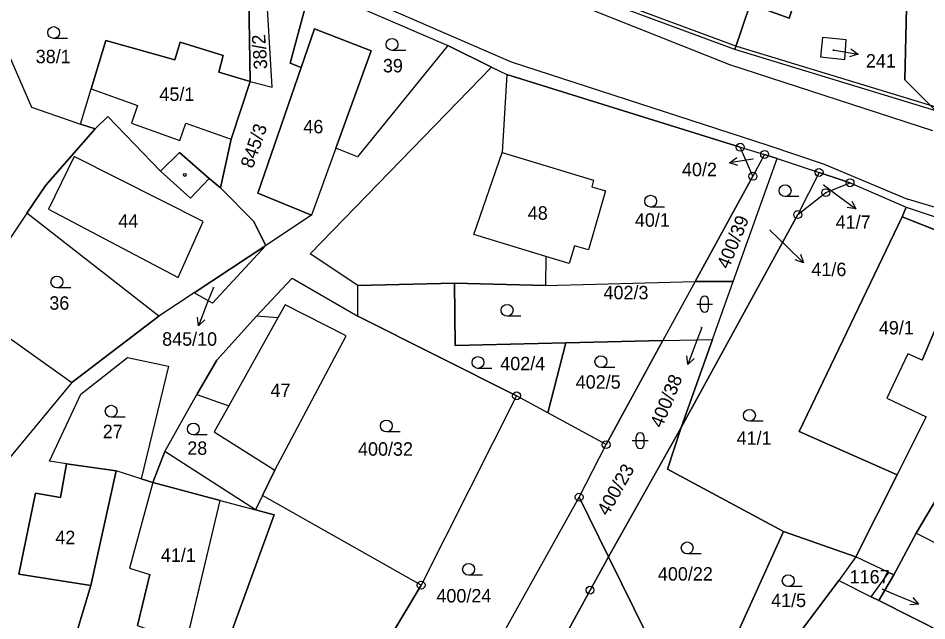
# Model space of a CAD drawing. Extents: x -654083 to -650132, y -1099819 to -1096699.
# Drawn here: x -652350.7 to -652235.7, y -1098050.9 to -1097974.5 of the extents above; entities that cross this region are included whole.
import ezdxf

# ---------------------------------------------------------------- set-up
doc = ezdxf.new("R2010")
doc.units = 0
for name, color, linetype in [('Geodetické body', 7, 'Continuous'), ('Hranice - vnitř_ kresba', 7, 'Continuous'), ('Obvody jako plochy', 7, 'Continuous'), ('Ostatní hranice', 7, 'Continuous'), ('Parcelní čísla', 7, 'Continuous'), ('Prvky pro prodl_ par_ č_', 7, 'Continuous'), ('Značky kultur', 7, 'Continuous'), ('Značky na budově ne v SPI', 7, 'Continuous')]:
    doc.layers.add(name, color=color, linetype=linetype)

msp = doc.modelspace()

# ---------------------------------------------------------------- linework, layer by layer
at = {"layer": 'Geodetické body'}
for centre, radius in [((-652259.27, -1097990.89), 0.5), ((-652259.27, -1097990.89), 0.001), ((-652256.18, -1097991.8), 0.5), ((-652256.18, -1097991.8), 0.001), ((-652257.66, -1097994.56), 0.5), ((-652257.66, -1097994.56), 0.001), ((-652249.29, -1097994.09), 0.5), ((-652249.29, -1097994.09), 0.001), ((-652245.37, -1097995.39), 0.5), ((-652245.37, -1097995.39), 0.001), ((-652248.44, -1097996.64), 0.5), ((-652248.44, -1097996.64), 0.001), ((-652251.99, -1097999.42), 0.5), ((-652251.99, -1097999.42), 0.001), ((-652287.57, -1098022.38), 0.5), ((-652287.57, -1098022.38), 0.001), ((-652276.24, -1098028.56), 0.5), ((-652276.24, -1098028.56), 0.001), ((-652279.65, -1098035.21), 0.5), ((-652279.65, -1098035.21), 0.001), ((-652299.65, -1098046.36), 0.5), ((-652299.65, -1098046.36), 0.001), ((-652278.28, -1098046.99), 0.5), ((-652278.28, -1098046.99), 0.001)]:
    msp.add_circle(centre, radius, dxfattribs=at)
at = {"layer": 'Hranice - vnitř_ kresba'}
for p, q in [((-652361.94, -1097947.99), (-652288.25, -1097980.07)), ((-652289.75, -1097968.8), (-652260.61, -1097980.42)), ((-652288.25, -1097980.07), (-652255.78, -1097990.61)), ((-652260.61, -1097980.42), (-652234.95, -1097988.77)), ((-652341.4, -1097983.51), (-652335.57, -1097985.62)), ((-652335.57, -1097985.62), (-652336.31, -1097987.83)), ((-652336.31, -1097987.83), (-652330.18, -1097990.05)), ((-652330.18, -1097990.05), (-652329.42, -1097987.83)), ((-652329.42, -1097987.83), (-652323.7, -1097989.88)), ((-652255.78, -1097990.61), (-652248.65, -1097993.02)), ((-652343.57, -1097992.05), (-652346.8, -1097998.72)), ((-652327.22, -1098000.28), (-652343.57, -1097992.05)), ((-652293, -1098001.93), (-652289.41, -1097991.57)), ((-652248.65, -1097993.02), (-652238.1, -1097997.46)), ((-652332.65, -1097993.93), (-652328.84, -1097997.36)), ((-652328.84, -1097997.36), (-652326.5, -1097994.83)), ((-652227.78, -1098000.57), (-652238.1, -1097997.46)), ((-652346.8, -1097998.72), (-652330.4, -1098007.4)), ((-652330.4, -1098007.4), (-652327.22, -1098000.28)), ((-652230.06, -1098003.16), (-652238.78, -1097999.69)), ((-652283.86, -1098004.73), (-652293, -1098001.93)), ((-652236.26, -1098017.86), (-652230.06, -1098003.16)), ((-652317.8, -1098012.51), (-652324.01, -1098023.63)), ((-652238.05, -1098017.04), (-652240.72, -1098022.66)), ((-652236.26, -1098017.86), (-652238.05, -1098017.04)), ((-652240.72, -1098022.66), (-652235.74, -1098025.05)), ((-652239.42, -1098032.4), (-652235.74, -1098025.05)), ((-652333.63, -1098033.34), (-652336.58, -1098044.22)), ((-652333.63, -1098033.34), (-652325.09, -1098035.62)), ((-652329.39, -1098053.75), (-652325.09, -1098035.62)), ((-652325.09, -1098035.62), (-652320.62, -1098036.82)), ((-652236.99, -1098039.76), (-652224.73, -1098046)), ((-652336.58, -1098044.22), (-652333.97, -1098044.99)), ((-652335.57, -1098051.46), (-652333.97, -1098044.99))]:
    msp.add_line(p, q, dxfattribs=at)
at = {"layer": 'Obvody jako plochy'}
for points in [[(-652259.95, -1097978.53), (-652289.58, -1097967.54), (-652304.17, -1097961.16), (-652306.89, -1097960.07), (-652358.06, -1097937.32), (-652361.99, -1097934.98), (-652373.04, -1097930.17), (-652374.25, -1097929.65), (-652375.24, -1097929.22), (-652386.86, -1097924.16), (-652403.6, -1097916.6), (-652409.91, -1097913.27), (-652436.78, -1097901.48), (-652463.96, -1097889.56), (-652483.6, -1097880.94), (-652534, -1097858.11), (-652537.59, -1097856.5), (-652554.49, -1097848.9), (-652581.83, -1097835.42), (-652676.84, -1097793.83), (-652695.77, -1097785.5), (-652811.07, -1097733.73)], [(-652293.2, -1097917.08), (-652296.1, -1097925.82), (-652275.24, -1097932.05), (-652262.2, -1097936.47), (-652254.14, -1097938.89), (-652241.24, -1097941.29), (-652238.29, -1097955.86), (-652238.02, -1097964.08), (-652238.44, -1097982.36), (-652234.52, -1097986.28), (-652259.95, -1097978.53), (-652258, -1097972.76), (-652253.08, -1097974.55), (-652250.95, -1097968.2), (-652255.98, -1097966.41), (-652249.44, -1097945.69), (-652288.28, -1097932.49), (-652296.09, -1097929.62), (-652346.41, -1097911.18)], [(-652352.33, -1097953.9), (-652321.55, -1097966.79), (-652319.45, -1097967.67), (-652313.63, -1097970.49), (-652296.29, -1097977.99), (-652290.75, -1097980.73), (-652288.8, -1097981.69), (-652259.27, -1097990.89), (-652256.18, -1097991.8), (-652254.6, -1097992.33), (-652249.29, -1097994.09), (-652245.37, -1097995.39), (-652238.28, -1097998.5), (-652228.88, -1098001.59), (-652216.37, -1098004.62), (-652210.39, -1098007.21), (-652202.83, -1098010.48), (-652188.53, -1098014.39), (-652179.79, -1098016.9), (-652162.7, -1098022.58)], [(-652343.57, -1098053.42), (-652341.44, -1098046.38), (-652350.55, -1098044.96), (-652348.48, -1098034.71), (-652345.28, -1098035.26), (-652344.52, -1098030.97), (-652346.68, -1098030.66), (-652342.73, -1098022.18), (-652336.8, -1098017.51), (-652331.63, -1098018.63), (-652335.08, -1098032.88), (-652333.63, -1098033.34), (-652332.1, -1098029.44), (-652328.06, -1098022.2), (-652325.51, -1098017.85), (-652320.49, -1098012.27), (-652315.99, -1098007.46), (-652307.68, -1098012.27), (-652307.68, -1098008.42), (-652313.71, -1098004.38), (-652290.75, -1097980.73), (-652296.29, -1097977.99), (-652307.72, -1097992.1), (-652310.44, -1097991.02), (-652313.51, -1097999.5), (-652319.32, -1098003.34)], [(-652017.6, -1098004.37), (-652090.85, -1098009.1), (-652095.5, -1098008.69), (-652113.15, -1098010.26), (-652127.23, -1098010.53), (-652154.44, -1098011.04), (-652177.28, -1098004.25), (-652180.17, -1098003.39), (-652195.24, -1097996.11), (-652207.1, -1097993.27), (-652210.94, -1097992.33), (-652219.92, -1097989.91), (-652222.11, -1097989.35), (-652234.52, -1097986.28), (-652259.95, -1097978.53)], [(-652319.32, -1098003.34), (-652326.04, -1098010.63), (-652328.37, -1098009.32), (-652332.87, -1098012.3), (-652343.87, -1098020.67), (-652353.17, -1098031.91)]]:
    msp.add_lwpolyline(points, dxfattribs=at)
for points in [[(-652258, -1097972.76), (-652259.95, -1097978.53), (-652289.58, -1097967.54), (-652288.57, -1097965.14), (-652303.66, -1097959.19), (-652301.21, -1097949.62), (-652296.71, -1097951.48), (-652288.28, -1097932.49), (-652249.44, -1097945.69), (-652255.98, -1097966.41), (-652250.95, -1097968.2), (-652253.08, -1097974.55)], [(-652342.75, -1097987.96), (-652341.4, -1097983.51), (-652339.55, -1097977.37), (-652330.83, -1097979.83), (-652330.17, -1097977.59), (-652324.69, -1097979.27), (-652325.26, -1097981.36), (-652321.28, -1097982.55), (-652321.55, -1097966.79), (-652352.33, -1097953.9), (-652357.13, -1097966.99), (-652348.97, -1097985.81)], [(-652238.02, -1097964.08), (-652230.59, -1097964.7), (-652234.19, -1097976.37), (-652221.93, -1097979.58), (-652222.11, -1097989.35), (-652234.52, -1097986.28), (-652238.44, -1097982.36)], [(-652342.75, -1097987.96), (-652340.9, -1097988.54), (-652347.14, -1097995.7), (-652349.54, -1097999.25), (-652356.14, -1098009.02), (-652368.28, -1098004.09), (-652372.1, -1097998.75), (-652374.8, -1097995.09), (-652381.45, -1097986.94), (-652379.72, -1097985.05), (-652371.29, -1097981.73), (-652373.72, -1097979.87), (-652372.95, -1097978.67), (-652366.01, -1097968.5), (-652357.13, -1097966.99), (-652348.97, -1097985.81)], [(-652318.49, -1097983.28), (-652319.45, -1097967.67), (-652321.55, -1097966.79), (-652321.28, -1097982.55)], [(-652313.63, -1097970.49), (-652316.25, -1097980.24), (-652314.85, -1097980.77), (-652320.34, -1097996.7), (-652313.51, -1097999.5), (-652319.32, -1098003.34), (-652320.87, -1098000.27), (-652325.04, -1097996.04), (-652323.7, -1097989.88), (-652321.28, -1097982.55), (-652318.49, -1097983.28), (-652319.45, -1097967.67)], [(-652313.63, -1097970.49), (-652296.29, -1097977.99), (-652307.72, -1097992.1), (-652310.44, -1097991.02), (-652305.96, -1097978.67), (-652313.17, -1097975.9), (-652314.85, -1097980.77), (-652316.25, -1097980.24)], [(-652314.85, -1097980.77), (-652313.17, -1097975.9), (-652305.96, -1097978.67), (-652310.44, -1097991.02), (-652313.51, -1097999.5), (-652320.34, -1097996.7)], [(-652314.85, -1097980.77), (-652313.17, -1097975.9), (-652305.96, -1097978.67), (-652310.44, -1097991.02), (-652313.51, -1097999.5), (-652320.34, -1097996.7)], [(-652321.28, -1097982.55), (-652323.7, -1097989.88), (-652325.04, -1097996.04), (-652326.5, -1097994.83), (-652330.25, -1097991.57), (-652332.65, -1097993.93), (-652339.29, -1097986.98), (-652340.9, -1097988.54), (-652342.75, -1097987.96), (-652341.4, -1097983.51), (-652339.55, -1097977.37), (-652330.83, -1097979.83), (-652330.17, -1097977.59), (-652324.69, -1097979.27), (-652325.26, -1097981.36)], [(-652341.4, -1097983.51), (-652335.57, -1097985.62), (-652336.31, -1097987.83), (-652330.18, -1097990.05), (-652329.42, -1097987.83), (-652323.7, -1097989.88), (-652321.28, -1097982.55), (-652325.26, -1097981.36), (-652324.69, -1097979.27), (-652330.17, -1097977.59), (-652330.83, -1097979.83), (-652339.55, -1097977.37)], [(-652246.04, -1097979.77), (-652245.84, -1097977.27), (-652248.85, -1097977.01), (-652249.09, -1097979.44)], [(-652246.04, -1097979.77), (-652245.84, -1097977.27), (-652248.85, -1097977.01), (-652249.09, -1097979.44)], [(-652246.04, -1097979.77), (-652245.84, -1097977.27), (-652248.85, -1097977.01), (-652249.09, -1097979.44)], [(-652276.3, -1097996.41), (-652278.49, -1098003.9), (-652280.25, -1098003.38), (-652280.91, -1098005.63), (-652283.86, -1098004.73), (-652283.92, -1098008.39), (-652295.45, -1098008.1), (-652307.68, -1098008.42), (-652313.71, -1098004.38), (-652290.75, -1097980.73), (-652288.8, -1097981.69), (-652289.41, -1097991.57), (-652277.82, -1097995.05), (-652278.07, -1097995.91)], [(-652257.66, -1097994.56), (-652259.27, -1097990.89), (-652288.8, -1097981.69), (-652289.41, -1097991.57), (-652277.82, -1097995.05), (-652278.07, -1097995.91), (-652276.3, -1097996.41), (-652278.49, -1098003.9), (-652280.25, -1098003.38), (-652280.91, -1098005.63), (-652283.86, -1098004.73), (-652283.92, -1098008.39), (-652264.97, -1098007.9)], [(-652320.87, -1098000.27), (-652319.32, -1098003.34), (-652328.37, -1098009.32), (-652332.87, -1098012.3), (-652349.54, -1097999.25), (-652347.14, -1097995.7), (-652340.9, -1097988.54), (-652339.29, -1097986.98), (-652332.65, -1097993.93), (-652330.25, -1097991.57), (-652326.5, -1097994.83), (-652325.04, -1097996.04)], [(-652259.27, -1097990.89), (-652256.18, -1097991.8), (-652257.66, -1097994.56)], [(-652343.57, -1097992.05), (-652346.8, -1097998.72), (-652330.4, -1098007.4), (-652327.22, -1098000.28)], [(-652278.49, -1098003.9), (-652280.25, -1098003.38), (-652280.91, -1098005.63), (-652283.86, -1098004.73), (-652293, -1098001.93), (-652289.41, -1097991.57), (-652277.82, -1097995.05), (-652278.07, -1097995.91), (-652276.3, -1097996.41)], [(-652249.29, -1097994.09), (-652251.99, -1097999.42), (-652266.76, -1098026.38), (-652262.78, -1098015.23), (-652260.15, -1098007.88), (-652254.6, -1097992.33)], [(-652260.15, -1098007.88), (-652254.6, -1097992.33), (-652256.18, -1097991.8), (-652257.66, -1097994.56), (-652264.97, -1098007.9)], [(-652248.44, -1097996.64), (-652245.37, -1097995.39), (-652249.29, -1097994.09), (-652251.99, -1097999.42)], [(-652251.99, -1097999.42), (-652248.44, -1097996.64), (-652245.37, -1097995.39), (-652238.28, -1097998.5), (-652238.78, -1097999.69), (-652251.82, -1098026.88), (-652239.42, -1098032.4), (-652244.65, -1098042.75), (-652253.8, -1098039.57), (-652268.48, -1098031.66), (-652266.76, -1098026.38)], [(-652332.87, -1098012.3), (-652349.54, -1097999.25), (-652356.14, -1098009.02), (-652352.91, -1098011.58), (-652353.89, -1098013.55), (-652343.87, -1098020.67)], [(-652217.89, -1098010.43), (-652224.96, -1098016.92), (-652229.89, -1098027.72), (-652236.99, -1098039.76), (-652239.82, -1098045.04), (-652240.46, -1098044.74), (-652244.65, -1098042.75), (-652239.42, -1098032.4), (-652251.82, -1098026.88), (-652238.78, -1097999.69), (-652238.28, -1097998.5), (-652228.88, -1098001.59), (-652216.37, -1098004.62)], [(-652238.05, -1098017.04), (-652240.72, -1098022.66), (-652235.74, -1098025.05), (-652239.42, -1098032.4), (-652251.82, -1098026.88), (-652238.78, -1097999.69), (-652230.06, -1098003.16), (-652236.26, -1098017.86)], [(-652326.04, -1098010.63), (-652328.37, -1098009.32), (-652319.32, -1098003.34)], [(-652356.14, -1098009.02), (-652352.91, -1098011.58), (-652353.89, -1098013.55), (-652343.87, -1098020.67), (-652353.17, -1098031.91), (-652367.61, -1098025.59), (-652366.75, -1098017.61), (-652377.36, -1098016.4), (-652368.28, -1098004.09)], [(-652221.18, -1098039.79), (-652224.73, -1098046), (-652228.84, -1098054.79), (-652241.71, -1098048.31), (-652239.82, -1098045.04), (-652236.99, -1098039.76), (-652229.89, -1098027.72), (-652224.96, -1098016.92), (-652217.89, -1098010.43), (-652216.37, -1098004.62), (-652210.39, -1098007.21), (-652216.11, -1098013.21), (-652208.64, -1098016.81), (-652219.49, -1098036.81)], [(-652287.57, -1098022.38), (-652299.65, -1098046.36), (-652319.73, -1098034.98), (-652318.18, -1098031.79), (-652309.14, -1098014.79), (-652316.88, -1098010.87), (-652317.8, -1098012.51), (-652320.49, -1098012.27), (-652315.99, -1098007.46), (-652307.68, -1098012.27)], [(-652295.45, -1098008.1), (-652295.35, -1098016), (-652281.34, -1098015.66), (-652283.6, -1098024.55), (-652287.57, -1098022.38), (-652307.68, -1098012.27), (-652307.68, -1098008.42)], [(-652264.97, -1098007.9), (-652269.05, -1098015.38), (-652281.34, -1098015.66), (-652295.35, -1098016), (-652295.45, -1098008.1), (-652283.92, -1098008.39)], [(-652262.78, -1098015.23), (-652260.15, -1098007.88), (-652264.97, -1098007.9), (-652269.05, -1098015.38)], [(-652309.14, -1098014.79), (-652316.88, -1098010.87), (-652317.8, -1098012.51), (-652320.49, -1098012.27), (-652325.51, -1098017.85), (-652328.06, -1098022.2), (-652324.01, -1098023.63), (-652325.86, -1098026.93), (-652318.18, -1098031.79)], [(-652309.14, -1098014.79), (-652316.88, -1098010.87), (-652317.8, -1098012.51), (-652324.01, -1098023.63), (-652325.86, -1098026.93), (-652318.18, -1098031.79)], [(-652269.05, -1098015.38), (-652276.24, -1098028.56), (-652283.6, -1098024.55), (-652281.34, -1098015.66)], [(-652266.76, -1098026.38), (-652275.93, -1098042.78), (-652279.65, -1098035.21), (-652276.24, -1098028.56), (-652269.05, -1098015.38), (-652262.78, -1098015.23)], [(-652335.08, -1098032.88), (-652338.27, -1098031.87), (-652344.52, -1098030.97), (-652346.68, -1098030.66), (-652342.73, -1098022.18), (-652336.8, -1098017.51), (-652331.63, -1098018.63)], [(-652328.06, -1098022.2), (-652324.01, -1098023.63), (-652325.86, -1098026.93), (-652318.18, -1098031.79), (-652319.73, -1098034.98), (-652320.62, -1098036.82), (-652332.1, -1098029.44)], [(-652283.6, -1098024.55), (-652287.57, -1098022.38), (-652299.65, -1098046.36), (-652308.69, -1098061.47), (-652311.28, -1098066.21), (-652300.19, -1098072.2), (-652297.49, -1098067.25), (-652279.65, -1098035.21), (-652276.24, -1098028.56)], [(-652260.84, -1098055.14), (-652273.72, -1098078.99), (-652285.6, -1098100.98), (-652287.94, -1098105.32), (-652295.85, -1098101.01), (-652284.78, -1098080.52), (-652271.1, -1098055.2), (-652270.77, -1098053.95), (-652271.05, -1098052.68), (-652275.93, -1098042.78), (-652266.76, -1098026.38), (-652268.48, -1098031.66), (-652253.8, -1098039.57)], [(-652318.27, -1098037.45), (-652320.62, -1098036.82), (-652332.1, -1098029.44), (-652333.63, -1098033.34), (-652335.08, -1098032.88), (-652338.27, -1098031.87), (-652341.44, -1098046.38), (-652343.57, -1098053.42), (-652344.35, -1098066.72), (-652335.1, -1098074.87), (-652331.77, -1098070.37), (-652328.7, -1098066.22)], [(-652338.27, -1098031.87), (-652344.52, -1098030.97), (-652345.28, -1098035.26), (-652348.48, -1098034.71), (-652350.55, -1098044.96), (-652341.44, -1098046.38)], [(-652348.48, -1098034.71), (-652345.28, -1098035.26), (-652344.52, -1098030.97), (-652338.27, -1098031.87), (-652341.44, -1098046.38), (-652350.55, -1098044.96)], [(-652329.39, -1098053.75), (-652325.09, -1098035.62), (-652333.63, -1098033.34), (-652336.58, -1098044.22), (-652333.97, -1098044.99), (-652335.57, -1098051.46)], [(-652299.65, -1098046.36), (-652319.73, -1098034.98), (-652320.62, -1098036.82), (-652318.27, -1098037.45), (-652328.7, -1098066.22), (-652331.77, -1098070.37), (-652318.44, -1098079.28), (-652311.28, -1098066.21), (-652308.69, -1098061.47)], [(-652275.93, -1098042.78), (-652278.28, -1098046.99), (-652285.49, -1098060.19), (-652293.94, -1098075.57), (-652300.19, -1098072.2), (-652297.49, -1098067.25), (-652279.65, -1098035.21)], [(-652246.78, -1098045.76), (-652255.63, -1098057.57), (-652260.84, -1098055.14), (-652253.8, -1098039.57), (-652244.65, -1098042.75)], [(-652271.1, -1098055.2), (-652284.78, -1098080.52), (-652293.94, -1098075.57), (-652285.49, -1098060.19), (-652278.28, -1098046.99), (-652275.93, -1098042.78), (-652271.05, -1098052.68), (-652270.77, -1098053.95)], [(-652244.65, -1098042.75), (-652246.78, -1098045.76), (-652242.69, -1098047.82), (-652240.46, -1098044.74)], [(-652240.46, -1098044.74), (-652239.82, -1098045.04), (-652241.71, -1098048.31), (-652242.69, -1098047.82)], [(-652241.71, -1098048.31), (-652228.84, -1098054.79), (-652229.61, -1098057.42), (-652231.14, -1098062.65), (-652234.55, -1098070.66), (-652239.31, -1098067.73), (-652241.86, -1098065.29), (-652255.63, -1098057.57), (-652246.78, -1098045.76), (-652242.69, -1098047.82)]]:
    msp.add_lwpolyline(points, close=True, dxfattribs=at)
at = {"layer": 'Ostatní hranice'}
for p, q in [((-652289.34, -1097967.1), (-652259.75, -1097978.07)), ((-652259.75, -1097978.07), (-652234.38, -1097985.8))]:
    msp.add_line(p, q, dxfattribs=at)
at = {"layer": 'Prvky pro prodl_ par_ č_'}
for p, q in [((-652247.53, -1097978.58), (-652247.32, -1097978.61)), ((-652247.32, -1097978.61), (-652244.36, -1097979.1)), ((-652257.66, -1097992.4), (-652260.62, -1097992.86)), ((-652257.61, -1097992.39), (-652257.66, -1097992.4)), ((-652248.74, -1097995.66), (-652247.04, -1097996.92)), ((-652247.04, -1097996.92), (-652244.63, -1097998.71)), ((-652255.5, -1098001.41), (-652253.42, -1098003.42)), ((-652253.42, -1098003.42), (-652251.26, -1098005.51)), ((-652325.95, -1098008.64), (-652326.76, -1098010.72)), ((-652326.76, -1098010.72), (-652327.85, -1098013.52)), ((-652264.13, -1098013.72), (-652264.84, -1098015.6)), ((-652264.84, -1098015.6), (-652265.9, -1098018.41)), ((-652241.35, -1098046.84), (-652239.47, -1098047.62)), ((-652239.47, -1098047.62), (-652236.7, -1098048.78))]:
    msp.add_line(p, q, dxfattribs=at)
for points in [[(-652245.27, -1097978.44), (-652244.36, -1097979.1), (-652245.43, -1097979.43)], [(-652259.56, -1097993.2), (-652260.62, -1097992.86), (-652259.71, -1097992.21)], [(-652245.14, -1097997.71), (-652244.63, -1097998.71), (-652245.73, -1097998.51)], [(-652251.63, -1098004.45), (-652251.26, -1098005.51), (-652252.33, -1098005.17)], [(-652327.02, -1098012.77), (-652327.85, -1098013.52), (-652327.95, -1098012.4)], [(-652265.08, -1098017.65), (-652265.9, -1098018.41), (-652266.01, -1098017.29)], [(-652237.43, -1098047.93), (-652236.7, -1098048.78), (-652237.82, -1098048.86)]]:
    msp.add_lwpolyline(points, dxfattribs=at)
at = {"layer": 'Značky kultur'}
for p, q in [((-652344.41, -1097977.11), (-652346.16, -1097977.11)), ((-652301.59, -1097978.62), (-652303.34, -1097978.62)), ((-652251.84, -1097997.14), (-652253.59, -1097997.14)), ((-652268.86, -1097998.47), (-652270.61, -1097998.47)), ((-652344, -1098008.71), (-652345.75, -1098008.71)), ((-652264.78, -1098010.76), (-652262.78, -1098010.76)), ((-652264.28, -1098011.26), (-652264.28, -1098010.26)), ((-652263.28, -1098011.26), (-652263.28, -1098010.26)), ((-652287.02, -1098012.29), (-652288.77, -1098012.29)), ((-652275.15, -1098018.8), (-652276.9, -1098018.8)), ((-652290.71, -1098018.9), (-652292.46, -1098018.9)), ((-652337.13, -1098025.08), (-652338.88, -1098025.08)), ((-652256.35, -1098025.6), (-652258.1, -1098025.6)), ((-652326.73, -1098027.33), (-652328.48, -1098027.33)), ((-652302.3, -1098026.94), (-652304.05, -1098026.94)), ((-652272.93, -1098028.05), (-652270.93, -1098028.05)), ((-652272.43, -1098028.55), (-652272.43, -1098027.55)), ((-652271.43, -1098028.55), (-652271.43, -1098027.55)), ((-652264.23, -1098042.39), (-652265.98, -1098042.39)), ((-652291.9, -1098045.1), (-652293.65, -1098045.1)), ((-652251.44, -1098046.54), (-652253.19, -1098046.54))]:
    msp.add_line(p, q, dxfattribs=at)
for centre in [(-652346.16, -1097976.36), (-652303.34, -1097977.87), (-652253.59, -1097996.39), (-652270.61, -1097997.72), (-652345.75, -1098007.96), (-652288.77, -1098011.54), (-652292.46, -1098018.15), (-652276.9, -1098018.05), (-652338.88, -1098024.33), (-652258.1, -1098024.85), (-652304.05, -1098026.19), (-652328.48, -1098026.58), (-652265.98, -1098041.64), (-652293.65, -1098044.35), (-652253.19, -1098045.79)]:
    msp.add_circle(centre, 0.75, dxfattribs=at)
for centre, start, end in [((-652263.78, -1098010.26), 0, 180), ((-652263.78, -1098011.26), 180, 0), ((-652271.93, -1098027.55), 0, 180), ((-652271.93, -1098028.55), 180, 0)]:
    msp.add_arc(centre, 0.5, start, end, dxfattribs=at)
at = {"layer": 'Značky na budově ne v SPI'}
msp.add_circle((-652329.56, -1097994.4), 0.175, dxfattribs=at)

# ---------------------------------------------------------------- texts
at = {"layer": 'Parcelní čísla'}
for s, rotation, p in [('38/2', 93.69, (-652319.11, -1097980.97)), ('845/3', 70.983, (-652320.96, -1097993.67)), ('400/39', 67.968, (-652260.72, -1098006.42)), ('400/23', 60.525, (-652276.02, -1098037.69))]:
    msp.add_text(s, height=1.7, rotation=rotation, dxfattribs=at).set_placement(p)
for s, height, p in [('38/1', 1.7, (-652348.43, -1097980.25)), ('241', 0.1, (-652247.62, -1097978.58)), ('39', 1.7, (-652304.49, -1097981.41)), ('45/1', 1.7, (-652332.78, -1097985.02)), ('46', 1.7, (-652314.56, -1097989.13)), ('40/2', 0.1, (-652257.76, -1097992.39)), ('41/7', 0.1, (-652248.86, -1097995.66)), ('48', 1.7, (-652286.16, -1098000.07)), ('40/1', 1.7, (-652272.6, -1098000.96)), ('44', 1.7, (-652337.98, -1098001.07)), ('41/6', 0.1, (-652255.62, -1098001.41)), ('402/3', 1.7, (-652276.57, -1098010.15)), ('845/10', 0.1, (-652326.15, -1098008.64)), ('36', 1.7, (-652346.71, -1098011.47)), ('49/1', 1.7, (-652241.72, -1098014.6)), ('400/38', 0.1, (-652264.35, -1098013.72)), ('402/4', 1.7, (-652289.64, -1098019.14)), ('402/5', 1.7, (-652280.09, -1098021.47)), ('47', 1.7, (-652318.71, -1098022.52)), ('27', 1.7, (-652339.95, -1098027.75)), ('41/1', 1.7, (-652259.72, -1098028.57)), ('28', 1.7, (-652329.25, -1098029.85)), ('400/32', 1.7, (-652307.64, -1098029.96)), ('42', 1.7, (-652345.95, -1098041.17)), ('41/1', 1.7, (-652332.6, -1098043.41)), ('400/22', 1.7, (-652269.69, -1098045.78)), ('1167', 1.7, (-652245.42, -1098046.14)), ('400/24', 1.7, (-652297.72, -1098048.55)), ('41/5', 1.7, (-652255.36, -1098049.13)), ('1168', 0.1, (-652241.45, -1098046.84))]:
    msp.add_text(s, height=height, dxfattribs=at).set_placement(p)
at = {"layer": 'Prvky pro prodl_ par_ č_'}
for s, p in [('241', (-652243.36, -1097980.8)), ('40/2', (-652266.64, -1097994.56)), ('41/7', (-652247.19, -1098001.22)), ('41/6', (-652250.26, -1098007.21)), ('845/10', (-652332.43, -1098016.03))]:
    msp.add_text(s, height=1.7, dxfattribs=at).set_placement(p)
msp.add_text('400/38', height=1.7, rotation=67.815, dxfattribs=at).set_placement((-652269.17, -1098026.55))

doc.saveas('drawing.dxf')
